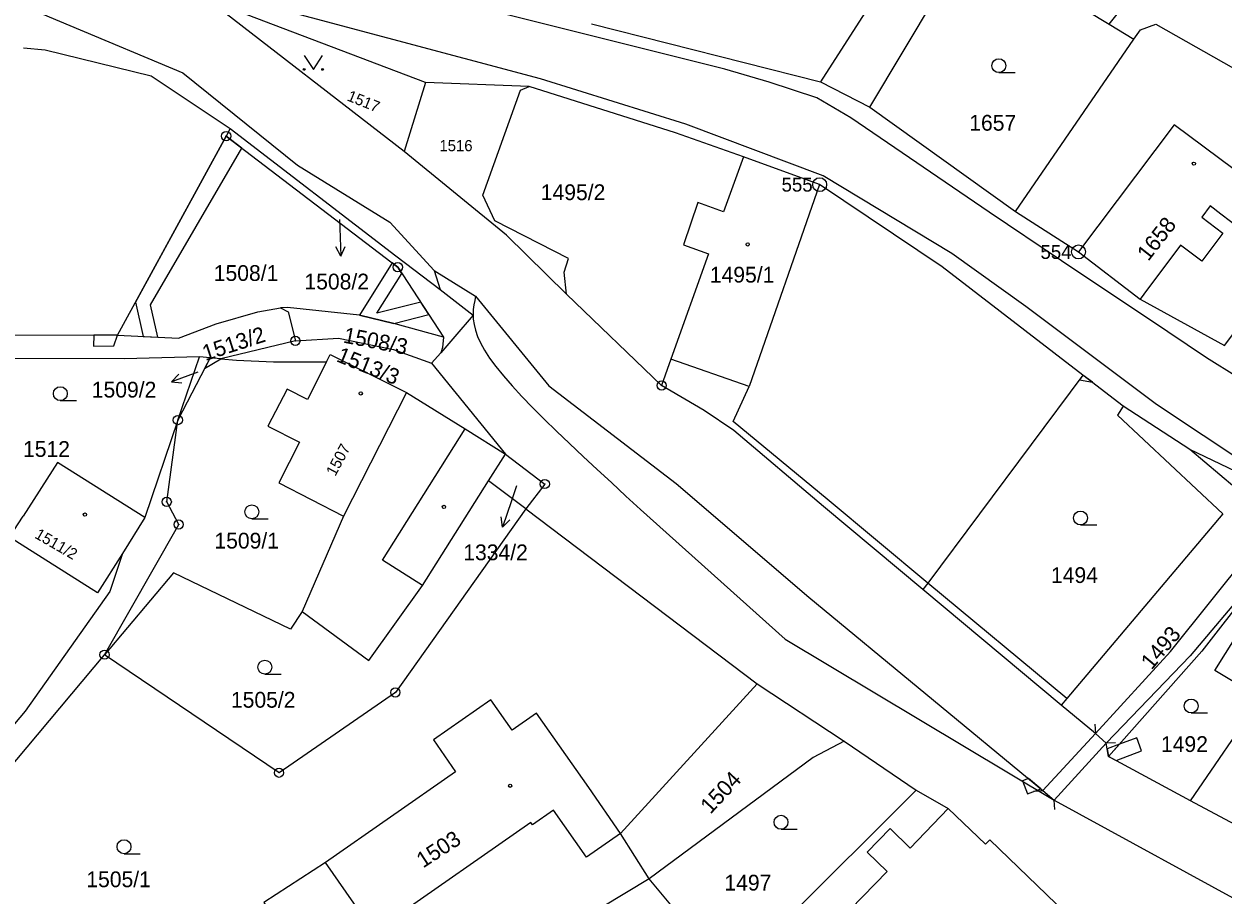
# Model space of a CAD drawing. Extents: x -504988 to -494607, y -1123820 to -1114018.
# Drawn here: x -498388.8 to -498259.6, y -1118755.6 to -1118661.8 of the extents above; entities that cross this region are included whole.
import ezdxf

# ---------------------------------------------------------------- set-up
doc = ezdxf.new("R2010")
doc.units = 0
for name, color, linetype in [('Hranice parcel', 7, 'Continuous'), ('Parcelní čísla', 7, 'Continuous'), ('Pop  PČ popisy', 7, 'Continuous'), ('Vnitřní kresba', 7, 'Continuous'), ('Věcná břemena k části', 7, 'Continuous'), ('Značky bodu BP', 7, 'Continuous'), ('Značky budov', 7, 'Continuous'), ('Značky kultur', 7, 'Continuous')]:
    doc.layers.add(name, color=color, linetype=linetype)

msp = doc.modelspace()

# ---------------------------------------------------------------- linework, layer by layer
at = {"layer": 'Hranice parcel'}
for p, q in [((-498347.85, -1118675.51), (-498368.93, -1118659.18)), ((-498345.56, -1118668.09), (-498368.93, -1118659.18)), ((-498327.67, -1118661.78), (-498303.01, -1118668.01)), ((-498271.91, -1118661.82), (-498269.25, -1118663.43)), ((-498281.99, -1118681.99), (-498269.25, -1118663.43)), ((-498345.56, -1118668.09), (-498347.85, -1118675.51)), ((-498334.39, -1118668.53), (-498345.56, -1118668.09)), ((-498303.01, -1118668.01), (-498297.71, -1118670.73)), ((-498297.71, -1118670.73), (-498281.99, -1118681.99)), ((-498378.74, -1118695.31), (-498367.04, -1118673.86)), ((-498366.6, -1118673.06), (-498367.04, -1118673.86)), ((-498367.04, -1118673.86), (-498348.55, -1118687.98)), ((-498366.6, -1118673.06), (-498348.75, -1118686.74)), ((-498281.99, -1118681.99), (-498275.21, -1118686.34)), ((-498348.55, -1118687.98), (-498343.62, -1118695.52)), ((-498320.12, -1118700.72), (-498330.38, -1118690.87)), ((-498360.42, -1118692.31), (-498361.18, -1118692.35)), ((-498359.58, -1118695.91), (-498367.6, -1118697.84)), ((-498342.41, -1118695.44), (-498343.91, -1118697.19)), ((-498343.62, -1118695.52), (-498343.72, -1118696.63)), ((-498261.41, -1118697.74), (-498265.58, -1118694.95)), ((-498343.91, -1118697.19), (-498344.9, -1118698.33)), ((-498343.72, -1118696.63), (-498343.91, -1118697.19)), ((-498372.23, -1118704.44), (-498369.92, -1118697.62)), ((-498368.77, -1118697.73), (-498372.23, -1118704.44)), ((-498368.77, -1118697.73), (-498369.92, -1118697.62)), ((-498367.6, -1118697.84), (-498368.77, -1118697.73)), ((-498344.9, -1118698.33), (-498336.94, -1118708.1)), ((-498270.41, -1118702.93), (-498274.74, -1118699.6)), ((-498372.23, -1118704.44), (-498375.79, -1118714.95)), ((-498373.44, -1118713.25), (-498372.23, -1118704.44)), ((-498338.76, -1118710.98), (-498336.94, -1118708.1)), ((-498334.74, -1118714.02), (-498338.76, -1118710.98)), ((-498372.15, -1118715.69), (-498373.44, -1118713.25)), ((-498375.79, -1118714.95), (-498378.22, -1118718.82)), ((-498334.74, -1118714.02), (-498348.81, -1118733.78)), ((-498334.74, -1118714.02), (-498309.82, -1118732.85)), ((-498380.13, -1118729.71), (-498372.15, -1118715.69)), ((-498277.07, -1118735.14), (-498291.97, -1118722.7)), ((-498361.34, -1118742.42), (-498380.13, -1118729.71)), ((-498309.82, -1118732.85), (-498324.56, -1118748.98)), ((-498309.82, -1118732.85), (-498300.45, -1118739.02)), ((-498348.81, -1118733.78), (-498361.34, -1118742.42)), ((-498273.39, -1118738.21), (-498277.07, -1118735.14)), ((-498272.23, -1118739.25), (-498273.39, -1118738.21)), ((-498300.45, -1118739.02), (-498292.69, -1118744.31)), ((-498271.97, -1118740.68), (-498272.23, -1118739.25)), ((-498263.14, -1118745.45), (-498271.97, -1118740.68)), ((-498292.69, -1118744.31), (-498311.1, -1118762.63)), ((-498279.06, -1118744.33), (-498277.85, -1118745.38)), ((-498251.64, -1118751.64), (-498263.14, -1118745.45)), ((-498321.47, -1118753.84), (-498324.56, -1118748.98)), ((-498321.47, -1118753.84), (-498352.25, -1118772.33))]:
    msp.add_line(p, q, dxfattribs=at)
for points in [[(-498271.91, -1118661.82), (-498267.26, -1118656.01), (-498264.34, -1118658.3), (-498261.53, -1118654.66), (-498264.57, -1118652.3), (-498238.6, -1118620.15), (-498234.06, -1118614.16), (-498236.25, -1118602.81), (-498237.08, -1118602.12)], [(-498290.71, -1118650.4), (-498293.21, -1118654.51), (-498294.34, -1118654.52), (-498303.01, -1118668.01)], [(-498297.71, -1118670.73), (-498286.91, -1118652.71), (-498271.91, -1118661.82)], [(-498396.65, -1118656.58), (-498383.87, -1118661.96), (-498371.72, -1118667.04), (-498359.35, -1118676.99), (-498349.41, -1118683.13), (-498344.62, -1118688.32), (-498340.17, -1118691.1), (-498332.27, -1118700.77), (-498318.55, -1118711.29), (-498304.25, -1118723.51), (-498279.06, -1118744.33)], [(-498303.41, -1118669.74), (-498308.55, -1118668.07), (-498313.33, -1118666.65), (-498346.79, -1118658.27)], [(-498269.25, -1118663.43), (-498268.55, -1118662.42), (-498266.87, -1118661.8), (-498237.46, -1118678.47)], [(-498388.88, -1118664.36), (-498386.54, -1118664.58), (-498375.11, -1118667.38), (-498366.6, -1118673.06)], [(-498330.38, -1118690.87), (-498330.64, -1118688.5), (-498330.15, -1118687.03), (-498338.1, -1118682.99), (-498339.39, -1118680.21), (-498335.33, -1118668.91), (-498334.39, -1118668.53)], [(-498311.31, -1118676.08), (-498318.63, -1118673.52), (-498334.39, -1118668.53)], [(-498265.58, -1118694.95), (-498277.03, -1118687.29), (-498284.82, -1118682.06), (-498299.73, -1118671.89), (-498303.41, -1118669.74)], [(-498259.49, -1118696.41), (-498252.89, -1118687.61), (-498249.09, -1118682.81), (-498252.9, -1118679.98), (-498253.66, -1118681.01), (-498264.89, -1118672.64), (-498275.21, -1118686.34)], [(-498330.38, -1118690.87), (-498336.82, -1118684.55), (-498347.85, -1118675.51)], [(-498311.31, -1118676.08), (-498313.44, -1118682.02), (-498316.24, -1118681.02), (-498317.78, -1118685.57), (-498315.06, -1118686.55), (-498319.12, -1118697.87), (-498320.12, -1118700.72)], [(-498274.74, -1118699.6), (-498289.91, -1118687.96), (-498303.1, -1118679.09), (-498311.31, -1118676.08)], [(-498348.75, -1118686.74), (-498343.99, -1118690.39), (-498340.42, -1118693.13), (-498342.41, -1118695.44)], [(-498275.21, -1118686.34), (-498268.56, -1118691.41), (-498259.49, -1118696.41)], [(-498378.74, -1118695.31), (-498372.16, -1118695.61), (-498368.12, -1118694.07), (-498363.61, -1118692.78), (-498361.18, -1118692.35)], [(-498361.18, -1118692.35), (-498360.35, -1118692.79), (-498359.58, -1118695.91)], [(-498343.62, -1118695.52), (-498348.97, -1118694.03), (-498352.68, -1118693.13), (-498360.42, -1118692.31)], [(-498391.59, -1118695.55), (-498389.79, -1118695.28), (-498378.74, -1118695.31)], [(-498359.58, -1118695.91), (-498354.92, -1118695.64), (-498349.01, -1118696.85), (-498344.9, -1118698.33)], [(-498369.92, -1118697.62), (-498378.04, -1118697.85), (-498390.46, -1118697.81)], [(-498367.6, -1118697.84), (-498365.91, -1118698), (-498361.92, -1118698.16), (-498356.22, -1118698.18)], [(-498356.22, -1118698.18), (-498358.29, -1118702.22), (-498360.45, -1118701.11), (-498362.55, -1118705.09), (-498359.12, -1118706.82), (-498361.35, -1118711.21), (-498354.4, -1118714.81), (-498358.84, -1118725.07)], [(-498356.22, -1118698.18), (-498355.83, -1118697.4), (-498347.6, -1118701.47), (-498341.28, -1118705.38), (-498336.94, -1118708.1)], [(-498167.78, -1118754.99), (-498179.92, -1118747.62), (-498202.56, -1118733.99), (-498244.74, -1118708.17), (-498261.41, -1118697.74)], [(-498274.74, -1118699.6), (-498291.44, -1118722), (-498291.97, -1118722.7)], [(-498291.97, -1118722.7), (-498302.68, -1118713.75), (-498312.34, -1118705.56), (-498315.53, -1118703.42), (-498320.12, -1118700.72)], [(-498270.41, -1118702.93), (-498271, -1118703.92), (-498259.66, -1118714.56), (-498276.46, -1118734.43), (-498277.07, -1118735.14)], [(-498251.82, -1118716.37), (-498249.95, -1118713.98), (-498263.21, -1118707.61), (-498270.41, -1118702.93)], [(-498336.94, -1118708.1), (-498332.71, -1118711.33), (-498334.74, -1118714.02)], [(-498375.79, -1118714.95), (-498385.21, -1118709.01), (-498388.92, -1118714.78)], [(-498358.84, -1118725.07), (-498351.65, -1118730.35), (-498345.9, -1118722.25), (-498338.76, -1118710.98)], [(-498378.22, -1118718.82), (-498380.88, -1118723.05), (-498390.38, -1118717.06), (-498388.92, -1118714.78)], [(-498251.82, -1118716.37), (-498261.91, -1118729.33), (-498271.97, -1118740.68)], [(-498378.22, -1118718.82), (-498379.57, -1118722.89), (-498388.7, -1118735.78), (-498398.66, -1118747.6), (-498413.34, -1118758.65), (-498420.59, -1118749.6)], [(-498263.14, -1118745.45), (-498255.58, -1118734.39), (-498260.52, -1118731.4), (-498252.65, -1118718.89), (-498241.76, -1118724.29), (-498237.28, -1118726.58)], [(-498358.84, -1118725.07), (-498360.1, -1118726.96), (-498372.72, -1118720.9), (-498380.13, -1118729.71)], [(-498449.97, -1118789.38), (-498444.68, -1118785.52), (-498431.94, -1118776.13), (-498396.85, -1118749.61), (-498380.13, -1118729.71)], [(-498324.56, -1118748.98), (-498327.96, -1118744.01), (-498333.6, -1118736), (-498336.24, -1118737.84), (-498338.52, -1118734.57), (-498344.71, -1118738.89), (-498342.32, -1118742.33), (-498356.34, -1118752.09), (-498362.96, -1118756.41), (-498352.25, -1118772.33)], [(-498300.45, -1118739.02), (-498303.78, -1118740.79), (-498321.47, -1118753.84)], [(-498292.69, -1118744.31), (-498289.24, -1118746.29), (-498285.22, -1118750.12), (-498284.76, -1118749.65), (-498275.58, -1118758.5)], [(-498277.85, -1118745.38), (-498232.38, -1118770.22), (-498195.94, -1118785.09), (-498175.6, -1118795.25), (-498157.59, -1118803.75), (-498145.34, -1118824.47), (-498130.64, -1118837.47)], [(-498313.29, -1118764.81), (-498314.31, -1118763.22), (-498318.41, -1118757.51), (-498321.47, -1118753.84)]]:
    msp.add_lwpolyline(points, dxfattribs=at)
at = {"layer": 'Pop  PČ popisy'}
for p, q in [((-498354.81, -1118682.84), (-498354.78, -1118683.78)), ((-498354.78, -1118683.78), (-498354.67, -1118686.78)), ((-498354.67, -1118686.78), (-498355.21, -1118685.8)), ((-498354.67, -1118686.78), (-498354.21, -1118685.76)), ((-498370.09, -1118699.29), (-498372.91, -1118700.32)), ((-498372.91, -1118700.32), (-498372.14, -1118699.5)), ((-498372.91, -1118700.32), (-498371.8, -1118700.44)), ((-498335.74, -1118711.52), (-498336.3, -1118713.15)), ((-498336.3, -1118713.15), (-498337.28, -1118715.99)), ((-498337.28, -1118715.99), (-498337.42, -1118714.88)), ((-498337.28, -1118715.99), (-498336.48, -1118715.2))]:
    msp.add_line(p, q, dxfattribs=at)
at = {"layer": 'Vnitřní kresba'}
for p, q in [((-498333.16, -1118667.68), (-498369.86, -1118657.91)), ((-498317.51, -1118672.58), (-498333.16, -1118667.68)), ((-498302.71, -1118678.16), (-498317.51, -1118672.58)), ((-498303.1, -1118679.09), (-498310.69, -1118700.84)), ((-498288.87, -1118686.49), (-498302.71, -1118678.16)), ((-498261.04, -1118681.39), (-498261.93, -1118682.6)), ((-498259.87, -1118682.28), (-498261.04, -1118681.39)), ((-498261.93, -1118682.6), (-498259.65, -1118684.32)), ((-498252.89, -1118687.61), (-498259.87, -1118682.28)), ((-498259.65, -1118684.32), (-498261.92, -1118687.35)), ((-498280.88, -1118692.22), (-498288.87, -1118686.49)), ((-498264.24, -1118685.61), (-498268.16, -1118690.87)), ((-498261.92, -1118687.35), (-498264.24, -1118685.61)), ((-498344.62, -1118688.32), (-498343.99, -1118690.39)), ((-498268.16, -1118690.87), (-498268.56, -1118691.41)), ((-498266.82, -1118702.78), (-498280.88, -1118692.22)), ((-498310.69, -1118700.84), (-498319.12, -1118697.87)), ((-498312.41, -1118704.59), (-498310.69, -1118700.84)), ((-498347.6, -1118701.47), (-498354.4, -1118714.81)), ((-498249.95, -1118713.98), (-498266.82, -1118702.78)), ((-498302.3, -1118712.98), (-498312.41, -1118704.59)), ((-498350.19, -1118719.53), (-498341.28, -1118705.38)), ((-498254.69, -1118714.85), (-498263.21, -1118707.61)), ((-498291.44, -1118722), (-498302.3, -1118712.98)), ((-498322.4, -1118714.07), (-498306.82, -1118728.03)), ((-498265.29, -1118729.38), (-498254.6, -1118715.97)), ((-498251.82, -1118716.37), (-498263.17, -1118729.82)), ((-498345.9, -1118722.25), (-498350.19, -1118719.53)), ((-498276.46, -1118734.43), (-498291.44, -1118722)), ((-498306.82, -1118728.03), (-498277.85, -1118745.38)), ((-498273.39, -1118738.21), (-498265.29, -1118729.38)), ((-498263.17, -1118729.82), (-498272.23, -1118739.25)), ((-498273.44, -1118737.21), (-498273.39, -1118738.21)), ((-498279.06, -1118744.33), (-498273.39, -1118738.21)), ((-498272.23, -1118739.25), (-498277.85, -1118745.38)), ((-498271.23, -1118739.2), (-498272.23, -1118739.25)), ((-498280.06, -1118744.4), (-498279.06, -1118744.33)), ((-498293.36, -1118750.53), (-498289.24, -1118746.29)), ((-498277.78, -1118746.38), (-498277.85, -1118745.38)), ((-498331.76, -1118746.46), (-498334.05, -1118748.05)), ((-498328.23, -1118751.53), (-498331.76, -1118746.46)), ((-498334.23, -1118747.8), (-498351.13, -1118759.56)), ((-498334.05, -1118748.05), (-498334.23, -1118747.8)), ((-498297.99, -1118750.97), (-498295.52, -1118748.42)), ((-498295.52, -1118748.42), (-498293.36, -1118750.53)), ((-498324.56, -1118748.98), (-498328.23, -1118751.53)), ((-498295.84, -1118753.07), (-498297.99, -1118750.97)), ((-498351.13, -1118759.56), (-498356.34, -1118752.09)), ((-498308.18, -1118765.75), (-498295.84, -1118753.07))]:
    msp.add_line(p, q, dxfattribs=at)
msp.add_lwpolyline([(-498340.17, -1118691.1), (-498340.26, -1118691.57), (-498340.35, -1118692.05), (-498340.41, -1118692.54), (-498340.43, -1118693.05), (-498340.41, -1118693.59), (-498340.33, -1118694.16), (-498340.18, -1118694.77), (-498339.95, -1118695.43), (-498339.63, -1118696.14), (-498339.2, -1118696.92), (-498338.65, -1118697.77), (-498337.98, -1118698.68), (-498337.17, -1118699.67), (-498336.23, -1118700.75), (-498335.18, -1118701.89), (-498334.03, -1118703.08), (-498332.77, -1118704.35), (-498331.45, -1118705.64), (-498330.05, -1118706.98), (-498328.58, -1118708.37), (-498327.08, -1118709.77), (-498325.54, -1118711.18), (-498323.97, -1118712.63), (-498322.4, -1118714.07)], dxfattribs=at)
at = {"layer": 'Věcná břemena k části'}
for points in [[(-498367.04, -1118673.86), (-498376.8, -1118691.76), (-498375.96, -1118695.44), (-498374.4, -1118695.51), (-498375.2, -1118692.03), (-498365.35, -1118675.15)], [(-498349.15, -1118687.52), (-498352.68, -1118693.13), (-498348.97, -1118694.03), (-498345.21, -1118693.08), (-498346.08, -1118691.75), (-498350.82, -1118692.95), (-498348.1, -1118688.67), (-498348.55, -1118687.98)], [(-498381.28, -1118695.3), (-498381.34, -1118696.48), (-498379.12, -1118696.46), (-498378.74, -1118695.31)], [(-498368.77, -1118697.73), (-498369.36, -1118698.88), (-498367.6, -1118697.84)], [(-498273.72, -1118700.38), (-498274.74, -1118699.6), (-498275.12, -1118700.12)], [(-498272.12, -1118739.86), (-498271.97, -1118740.68), (-498270.8, -1118739.36)], [(-498270.8, -1118739.36), (-498271.97, -1118740.68), (-498271.17, -1118741.11), (-498268.41, -1118740.07), (-498268.94, -1118738.66)], [(-498280.71, -1118744.71), (-498279.26, -1118744.16), (-498280.6, -1118743.06), (-498281.24, -1118743.3)]]:
    msp.add_lwpolyline(points, close=True, dxfattribs=at)
at = {"layer": 'Značky bodu BP'}
for centre, radius in [((-498367.04, -1118673.86), 0.5), ((-498367.04, -1118673.86), 0.0303), ((-498303.1, -1118679.09), 0.75), ((-498303.1, -1118679.09), 0.03), ((-498275.21, -1118686.34), 0.75), ((-498275.21, -1118686.34), 0.03), ((-498348.55, -1118687.98), 0.5), ((-498348.55, -1118687.98), 0.0303), ((-498359.58, -1118695.91), 0.5), ((-498359.58, -1118695.91), 0.0303), ((-498320.12, -1118700.72), 0.5), ((-498320.12, -1118700.72), 0.0303), ((-498372.23, -1118704.44), 0.5), ((-498372.23, -1118704.44), 0.0303), ((-498332.71, -1118711.33), 0.5), ((-498332.71, -1118711.33), 0.0303), ((-498373.44, -1118713.25), 0.5), ((-498373.44, -1118713.25), 0.0303), ((-498372.15, -1118715.69), 0.5), ((-498372.15, -1118715.69), 0.0303), ((-498380.13, -1118729.71), 0.5), ((-498380.13, -1118729.71), 0.0303), ((-498348.81, -1118733.78), 0.5), ((-498348.81, -1118733.78), 0.0303), ((-498361.34, -1118742.42), 0.5), ((-498361.34, -1118742.42), 0.0303)]:
    msp.add_circle(centre, radius, dxfattribs=at)
at = {"layer": 'Značky budov'}
for centre in [(-498262.78, -1118676.83), (-498310.85, -1118685.53), (-498352.53, -1118701.57), (-498343.58, -1118713.8), (-498382.25, -1118714.62), (-498336.44, -1118743.83)]:
    msp.add_circle(centre, 0.175, dxfattribs=at)
at = {"layer": 'Značky kultur'}
for p, q in [((-498283.8, -1118667.03), (-498282.05, -1118667.03)), ((-498384.9, -1118702.35), (-498383.15, -1118702.35)), ((-498364.27, -1118715.07), (-498362.52, -1118715.07)), ((-498275, -1118715.74), (-498273.25, -1118715.74)), ((-498362.86, -1118731.81), (-498361.11, -1118731.81)), ((-498263.07, -1118735.99), (-498261.32, -1118735.99)), ((-498307.26, -1118748.51), (-498305.51, -1118748.51)), ((-498378.04, -1118751.14), (-498376.29, -1118751.14))]:
    msp.add_line(p, q, dxfattribs=at)
msp.add_lwpolyline([(-498358.64, -1118665.18), (-498357.64, -1118666.68), (-498356.64, -1118665.18)], dxfattribs=at)
for centre, radius in [((-498283.8, -1118666.28), 0.75), ((-498358.64, -1118666.68), 0.1), ((-498356.64, -1118666.68), 0.1), ((-498384.9, -1118701.6), 0.75), ((-498364.27, -1118714.32), 0.75), ((-498275, -1118714.99), 0.75), ((-498362.86, -1118731.06), 0.75), ((-498263.07, -1118735.24), 0.75), ((-498307.26, -1118747.76), 0.75), ((-498378.04, -1118750.39), 0.75)]:
    msp.add_circle(centre, radius, dxfattribs=at)

# ---------------------------------------------------------------- texts
at = {"layer": 'Parcelní čísla'}
for s, height, rotation, p in [('1517', 1.2, 338, (-498354.1, -1118670)), ('1658', 1.7, 52, (-498267.7, -1118687.42)), ('1513/2', 1.7, 18, (-498369.27, -1118698.09)), ('1508/3', 1.7, 349, (-498354.5, -1118696.09)), ('1513/3', 1.7, 338, (-498355.26, -1118698.09)), ('1507', 1.2, 62, (-498355.28, -1118710.57)), ('1511/2', 1.2, 330, (-498387.76, -1118717.08)), ('1493', 1.7, 50, (-498267.34, -1118731.43)), ('1504', 1.7, 47, (-498314.87, -1118746.96)), ('1503', 1.7, 33, (-498345.82, -1118752.74))]:
    msp.add_text(s, height=height, rotation=rotation, dxfattribs=at).set_placement(p)
for s, height, p in [('1657', 1.7, (-498286.98, -1118673.28)), ('1516', 1.2, (-498344.06, -1118675.49)), ('1495/2', 1.7, (-498333.14, -1118680.76)), ('1508/1', 1.7, (-498368.37, -1118689.46)), ('1495/1', 1.7, (-498314.93, -1118689.64)), ('1508/2', 1.7, (-498358.6, -1118690.38)), ('1509/2', 1.7, (-498381.51, -1118702.02)), ('1512', 1.7, (-498388.92, -1118708.41)), ('1509/1', 1.7, (-498368.3, -1118718.28)), ('1334/2', 1.7, (-498341.49, -1118719.54)), ('1494', 1.7, (-498278.18, -1118721.99)), ('1505/2', 1.7, (-498366.52, -1118735.42)), ('1492', 1.7, (-498266.33, -1118740.19)), ('1505/1', 1.7, (-498382.1, -1118754.75)), ('1497', 1.7, (-498313.36, -1118755.11))]:
    msp.add_text(s, height=height, dxfattribs=at).set_placement(p)
at = {"layer": 'Značky bodu BP'}
for s, p in [('555', (-498307.2, -1118679.84)), ('554', (-498279.31, -1118687.09))]:
    msp.add_text(s, height=1.5, dxfattribs=at).set_placement(p)

doc.saveas('drawing.dxf')
